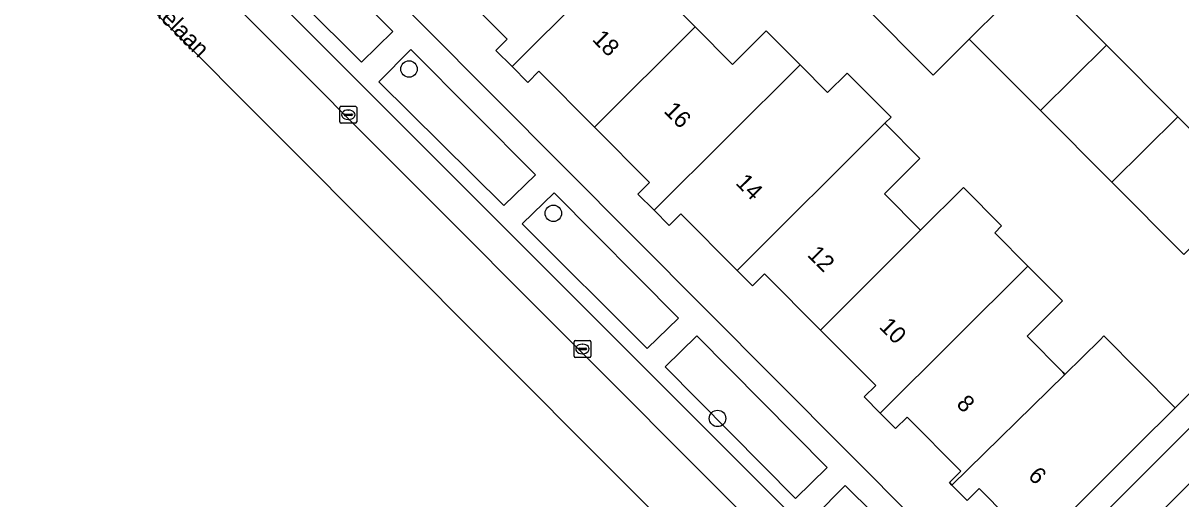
# Model space of a CAD drawing. Extents: x 159960 to 160866, y 382700 to 383354.
# Drawn here: x 160092.8 to 160161.5, y 383050.3 to 383078.5 of the extents above; entities that cross this region are included whole.
import ezdxf

# ---------------------------------------------------------------- set-up
doc = ezdxf.new("R2010")
doc.units = 0
for name, color, linetype in [('IMGEO_Boom', 7, 'Continuous'), ('IMGEO_Erf', 7, 'Continuous'), ('IMGEO_Groenvoorziening', 7, 'Continuous'), ('IMGEO_Haag', 7, 'Continuous'), ('IMGEO_Kolk', 7, 'Continuous'), ('IMGEO_Openbare_ruimte_label', 7, 'Continuous'), ('IMGEO_Pand', 7, 'Continuous'), ('IMGEO_Pand_nummerreeks', 7, 'Continuous'), ('IMGEO_Parkeervlak_open', 7, 'Continuous'), ('IMGEO_Rijbaan_lokaal_open', 7, 'Continuous'), ('IMGEO_Voetpad_open', 7, 'Continuous')]:
    doc.layers.add(name, color=color, linetype=linetype)

msp = doc.modelspace()

# ---------------------------------------------------------------- linework, layer by layer
at = {"layer": 'IMGEO_Boom'}
for centre in [(160115.703, 383075.774), (160124.27, 383067.211), (160134.018, 383055.036)]:
    msp.add_circle(centre, 0.489, dxfattribs=at)
at = {"layer": 'IMGEO_Erf'}
for points in [[(160161.701, 383064.759), (160157.428, 383069.051), (160153.195, 383073.304), (160148.962, 383077.556), (160146.819, 383075.414), (160142.543, 383079.711), (160144.69, 383081.848), (160140.497, 383086.061), (160136.264, 383090.313), (160132.031, 383094.566), (160127.798, 383098.819), (160123.693, 383102.943), (160119.333, 383107.323), (160118.485, 383108.175), (160114.958, 383111.719), (160118.86, 383115.611), (160115.203, 383119.19), (160103.912, 383107.955), (160095.492, 383099.518), (160150.103, 383044.635)], [(160152.938, 383047.458), (160149.539, 383050.873), (160148.832, 383050.169), (160147.926, 383051.079), (160147.775, 383051.231), (160148.455, 383051.908), (160145.266, 383055.111), (160144.589, 383054.436), (160143.677, 383055.352), (160142.723, 383056.31), (160143.403, 383056.986), (160140.123, 383060.281), (160136.808, 383063.611), (160136.09, 383062.896), (160135.172, 383063.818), (160131.835, 383067.17), (160131.148, 383066.486), (160130.251, 383067.387), (160129.286, 383068.356), (160129.979, 383069.046), (160126.712, 383072.328), (160123.418, 383075.637), (160122.758, 383074.98), (160121.818, 383075.924), (160120.865, 383076.882), (160121.535, 383077.548), (160118.256, 383080.842)], [(160130.443, 383080.529), (160132.684, 383078.277), (160134.901, 383076.05), (160136.903, 383078.043), (160138.917, 383076.019), (160140.552, 383074.377), (160141.715, 383075.534), (160144.313, 383072.924), (160143.938, 383072.551), (160146.016, 383070.463), (160143.918, 383068.374), (160146.073, 383066.209), (160148.612, 383068.738), (160150.881, 383066.459), (160150.467, 383066.047), (160152.431, 383064.073), (160154.488, 383062.007), (160152.386, 383059.915), (160154.516, 383057.774), (160154.637, 383057.652), (160156.725, 383059.698), (160156.951, 383059.928), (160161.188, 383055.671), (160165.975, 383060.465)], [(160176.734, 383065.871), (160156.507, 383045.659)]]:
    msp.add_lwpolyline(points, dxfattribs=at)
at = {"layer": 'IMGEO_Groenvoorziening'}
for points in [[(160112.877, 383076.179), (160114.736, 383078.004), (160107.667, 383085.094), (160105.831, 383083.201)], [(160121.322, 383067.666), (160123.206, 383069.488), (160115.802, 383076.938), (160113.917, 383075.011)], [(160129.833, 383059.178), (160131.694, 383060.986), (160124.317, 383068.433), (160122.418, 383066.595)], [(160138.641, 383050.281), (160140.528, 383052.116), (160132.789, 383059.938), (160130.907, 383058.09)]]:
    msp.add_lwpolyline(points, close=True, dxfattribs=at)
msp.add_lwpolyline([(160143.468, 383043.782), (160143.511, 383042.733), (160146.734, 383045.97), (160141.6, 383051.055), (160139.767, 383049.223), (160143.509, 383045.501), (160142.851, 383044.854), (160143.082, 383044.623)], dxfattribs=at)
at = {"layer": 'IMGEO_Haag'}
for points in [[(160112.877, 383076.179), (160114.736, 383078.004), (160107.667, 383085.094), (160105.831, 383083.201)], [(160121.322, 383067.666), (160123.206, 383069.488), (160115.802, 383076.938), (160113.917, 383075.011)], [(160129.833, 383059.178), (160131.694, 383060.986), (160124.317, 383068.433), (160122.418, 383066.595)], [(160138.641, 383050.281), (160140.528, 383052.116), (160132.789, 383059.938), (160130.907, 383058.09)]]:
    msp.add_lwpolyline(points, close=True, dxfattribs=at)
msp.add_lwpolyline([(160143.468, 383043.782), (160143.511, 383042.733), (160146.734, 383045.97), (160141.6, 383051.055), (160139.767, 383049.223), (160143.509, 383045.501), (160142.851, 383044.854), (160143.082, 383044.623)], dxfattribs=at)
at = {"layer": 'IMGEO_Kolk'}
for p, q in [((160111.596, 383072.634), (160111.596, 383073.486)), ((160111.671, 383073.56), (160112.523, 383073.56)), ((160112.084, 383073.34), (160112.109, 383073.34)), ((160112.597, 383073.486), (160112.597, 383072.634)), ((160111.855, 383073.054), (160111.855, 383073.066)), ((160112.293, 383073.017), (160111.895, 383073.017)), ((160111.898, 383073.103), (160112.296, 383073.103)), ((160112.107, 383072.78), (160112.082, 383072.78)), ((160112.339, 383073.066), (160112.339, 383073.054)), ((160112.523, 383072.56), (160111.671, 383072.56)), ((160125.497, 383058.732), (160125.497, 383059.584)), ((160125.572, 383059.658), (160126.424, 383059.658)), ((160126.498, 383059.584), (160126.498, 383058.732)), ((160125.756, 383059.152), (160125.756, 383059.164)), ((160126.194, 383059.115), (160125.796, 383059.115)), ((160125.799, 383059.201), (160126.197, 383059.201)), ((160126.008, 383058.878), (160125.983, 383058.878)), ((160125.985, 383059.438), (160126.01, 383059.438)), ((160126.24, 383059.164), (160126.24, 383059.152)), ((160126.424, 383058.658), (160125.572, 383058.658))]:
    msp.add_line(p, q, dxfattribs=at)
for points in [[(160111.596, 383072.634), (160111.596, 383073.486)], [(160111.671, 383073.56), (160112.523, 383073.56)], [(160112.597, 383073.486), (160112.597, 383072.634)], [(160112.523, 383072.56), (160111.671, 383072.56)], [(160125.497, 383058.732), (160125.497, 383059.584)], [(160125.572, 383059.658), (160126.424, 383059.658)], [(160126.498, 383059.584), (160126.498, 383058.732)], [(160126.424, 383058.658), (160125.572, 383058.658)]]:
    msp.add_lwpolyline(points, dxfattribs=at)
for centre, radius, start, end in [((160111.673, 383073.484), 0.0765, 91.55205, 178.44795), ((160111.673, 383073.484), 0.0765, 91.55205, 178.44795), ((160112.521, 383073.484), 0.0765, 1.55205, 88.44795), ((160112.521, 383073.484), 0.0765, 1.55205, 88.44795), ((160111.673, 383072.636), 0.0765, 181.55205, 268.44795), ((160111.673, 383072.636), 0.0765, 181.55205, 268.44795), ((160111.895, 383073.063), 0.0403, 85.87752, 175.75265), ((160111.892, 383073.053), 0.0366, 178.93798, 274.71019), ((160112.296, 383073.06), 0.043, 264.86636, 352.45326), ((160112.3, 383073.065), 0.0386, 1.73085, 96.63898), ((160112.521, 383072.636), 0.0765, 271.55205, 358.44795), ((160112.521, 383072.636), 0.0765, 271.55205, 358.44795), ((160125.574, 383059.582), 0.0765, 91.55205, 178.44795), ((160125.574, 383059.582), 0.0765, 91.55205, 178.44795), ((160126.422, 383059.582), 0.0765, 1.55205, 88.44795), ((160126.422, 383059.582), 0.0765, 1.55205, 88.44795), ((160125.796, 383059.161), 0.0403, 85.87752, 175.75265), ((160125.793, 383059.151), 0.0366, 178.93798, 274.71019), ((160126.197, 383059.158), 0.043, 264.86636, 352.45326), ((160126.201, 383059.163), 0.0386, 1.73085, 96.63898), ((160125.574, 383058.734), 0.0765, 181.55205, 268.44795), ((160125.574, 383058.734), 0.0765, 181.55205, 268.44795), ((160126.422, 383058.734), 0.0765, 271.55205, 358.44795), ((160126.422, 383058.734), 0.0765, 271.55205, 358.44795)]:
    msp.add_arc(centre, radius, start, end, dxfattribs=at)
for centre, major_axis, ratio, start_param, end_param in [((160112.083, 383073.06), (-0.387, 0.002), 0.722429, 4.712389, 7.853982), ((160112.108, 383073.06), (-0.39, 0.002), 0.717154, 1.570796, 4.712389), ((160125.984, 383059.158), (-0.387, 0.002), 0.722429, 4.712389, 7.853982), ((160126.009, 383059.158), (-0.39, 0.002), 0.717154, 1.570796, 4.712389)]:
    msp.add_ellipse(centre, major_axis=major_axis, ratio=ratio, start_param=start_param, end_param=end_param, dxfattribs=at)
at = {"layer": 'IMGEO_Pand'}
for points in [[(160130.402, 383084.474), (160128.396, 383086.489), (160126.169, 383088.727), (160124.202, 383086.767), (160118.256, 383080.842), (160121.535, 383077.548), (160120.865, 383076.882), (160121.818, 383075.924)], [(160148.634, 383085.699), (160144.729, 383081.809), (160144.69, 383081.848), (160142.543, 383079.711), (160146.819, 383075.414), (160148.962, 383077.556), (160152.867, 383081.446)], [(160126.712, 383072.328), (160132.684, 383078.277), (160130.443, 383080.529), (160132.395, 383082.472), (160130.402, 383084.474), (160121.818, 383075.924), (160122.758, 383074.98), (160123.418, 383075.637)], [(160153.195, 383073.304), (160157.1, 383077.194), (160152.867, 383081.446), (160148.962, 383077.556)], [(160126.712, 383072.328), (160129.979, 383069.046), (160129.286, 383068.356), (160130.251, 383067.387), (160138.917, 383076.019), (160136.903, 383078.043), (160134.901, 383076.05), (160132.684, 383078.277)], [(160153.195, 383073.304), (160157.428, 383069.051), (160161.333, 383072.941), (160157.1, 383077.194)], [(160135.172, 383063.818), (160143.938, 383072.551), (160144.313, 383072.924), (160141.715, 383075.534), (160140.552, 383074.377), (160138.917, 383076.019), (160130.251, 383067.387), (160131.148, 383066.486), (160131.835, 383067.17)], [(160161.701, 383064.759), (160165.565, 383068.69), (160161.333, 383072.941), (160157.428, 383069.051)], [(160140.123, 383060.281), (160146.073, 383066.209), (160143.918, 383068.374), (160146.016, 383070.463), (160143.938, 383072.551), (160135.172, 383063.818), (160136.09, 383062.896), (160136.808, 383063.611)], [(160140.123, 383060.281), (160143.403, 383056.986), (160142.723, 383056.31), (160143.677, 383055.352), (160152.431, 383064.073), (160150.467, 383066.047), (160150.881, 383066.459), (160148.612, 383068.738), (160146.073, 383066.209)], [(160176.734, 383065.871), (160176.223, 383066.382), (160176.279, 383066.437), (160175.108, 383067.531), (160170.898, 383063.324), (160154.864, 383047.303), (160154.956, 383047.211), (160156.507, 383045.659)], [(160154.637, 383057.652), (160154.516, 383057.774), (160152.386, 383059.915), (160154.488, 383062.007), (160152.431, 383064.073), (160143.677, 383055.352), (160144.589, 383054.436), (160145.266, 383055.111), (160148.455, 383051.908), (160147.775, 383051.231), (160147.926, 383051.079)], [(160161.188, 383055.671), (160156.951, 383059.928), (160156.725, 383059.698), (160154.637, 383057.652), (160147.926, 383051.079), (160148.832, 383050.169), (160149.539, 383050.873), (160152.938, 383047.458), (160156.482, 383050.986), (160158.932, 383053.425)]]:
    msp.add_lwpolyline(points, close=True, dxfattribs=at)
at = {"layer": 'IMGEO_Parkeervlak_open'}
for points in [[(160097.166, 383087.811), (160144.059, 383040.805)], [(160143.082, 383044.623), (160142.851, 383044.854), (160100.82, 383086.919)]]:
    msp.add_lwpolyline(points, dxfattribs=at)
at = {"layer": 'IMGEO_Rijbaan_lokaal_open'}
msp.add_lwpolyline([(160180.404, 382999.119), (160180.406, 382999.121), (160183.044, 383001.73), (160162.803, 383021.966), (160162.731, 383022.038), (160147.587, 383037.283), (160144.059, 383040.805), (160097.166, 383087.811), (160094.553, 383085.271), (160094.542, 383085.26)], close=True, dxfattribs=at)
at = {"layer": 'IMGEO_Voetpad_open'}
for points in [[(160163.436, 383079.276), (160159.2, 383083.539), (160154.986, 383087.78), (160150.747, 383092.044), (160146.505, 383096.314), (160142.283, 383100.561), (160137.972, 383104.9), (160136.839, 383106.041), (160130.533, 383112.391), (160119.53, 383123.45), (160115.203, 383119.19), (160118.86, 383115.611), (160123.237, 383111.213), (160127.598, 383106.832), (160131.702, 383102.709), (160135.936, 383098.456), (160140.169, 383094.203), (160144.402, 383089.951), (160148.634, 383085.699), (160152.867, 383081.446), (160157.1, 383077.194), (160161.333, 383072.941), (160165.565, 383068.69)], [(160160.879, 383031.671), (160159.644, 383032.889), (160150.167, 383042.403), (160151.257, 383043.497), (160150.129, 383044.609), (160150.103, 383044.635), (160095.492, 383099.518), (160092.799, 383101.481)], [(160100.82, 383086.919), (160142.851, 383044.854), (160143.509, 383045.501), (160139.767, 383049.223), (160141.6, 383051.055), (160146.734, 383045.97), (160143.511, 383042.733), (160143.531, 383042.252)]]:
    msp.add_lwpolyline(points, dxfattribs=at)
for points in [[(160112.877, 383076.179), (160105.831, 383083.201), (160107.667, 383085.094), (160114.736, 383078.004)], [(160121.322, 383067.666), (160113.917, 383075.011), (160115.802, 383076.938), (160123.206, 383069.488)], [(160129.833, 383059.178), (160122.418, 383066.595), (160124.317, 383068.433), (160131.694, 383060.986)], [(160170.898, 383063.324), (160169.881, 383064.353), (160166.338, 383060.826), (160165.975, 383060.465), (160161.188, 383055.671), (160158.932, 383053.425), (160156.482, 383050.986), (160152.938, 383047.458), (160150.129, 383044.609), (160151.257, 383043.497), (160154.068, 383046.323), (160154.956, 383047.211), (160154.864, 383047.303)], [(160138.641, 383050.281), (160130.907, 383058.09), (160132.789, 383059.938), (160140.528, 383052.116)]]:
    msp.add_lwpolyline(points, close=True, dxfattribs=at)

# ---------------------------------------------------------------- texts
at = {"layer": 'IMGEO_Openbare_ruimte_label'}
msp.add_text('Willem de Rijkelaan', height=1, rotation=314.83792, dxfattribs=at).set_placement((160094.951, 383084.715))
at = {"layer": 'IMGEO_Pand_nummerreeks'}
for s, rotation, p in [('18', 314.93672, (160126.523, 383077.499)), ('16', 314.93672, (160130.78, 383073.233)), ('14', 314.93672, (160135.038, 383068.965)), ('12', 314.93672, (160139.295, 383064.699)), ('10', 314.93672, (160143.558, 383060.427)), ('8', 314.93687, (160148.143, 383055.833)), ('6', 314.93687, (160152.398, 383051.566))]:
    msp.add_text(s, height=1, rotation=rotation, dxfattribs=at).set_placement(p)

doc.saveas('drawing.dxf')
